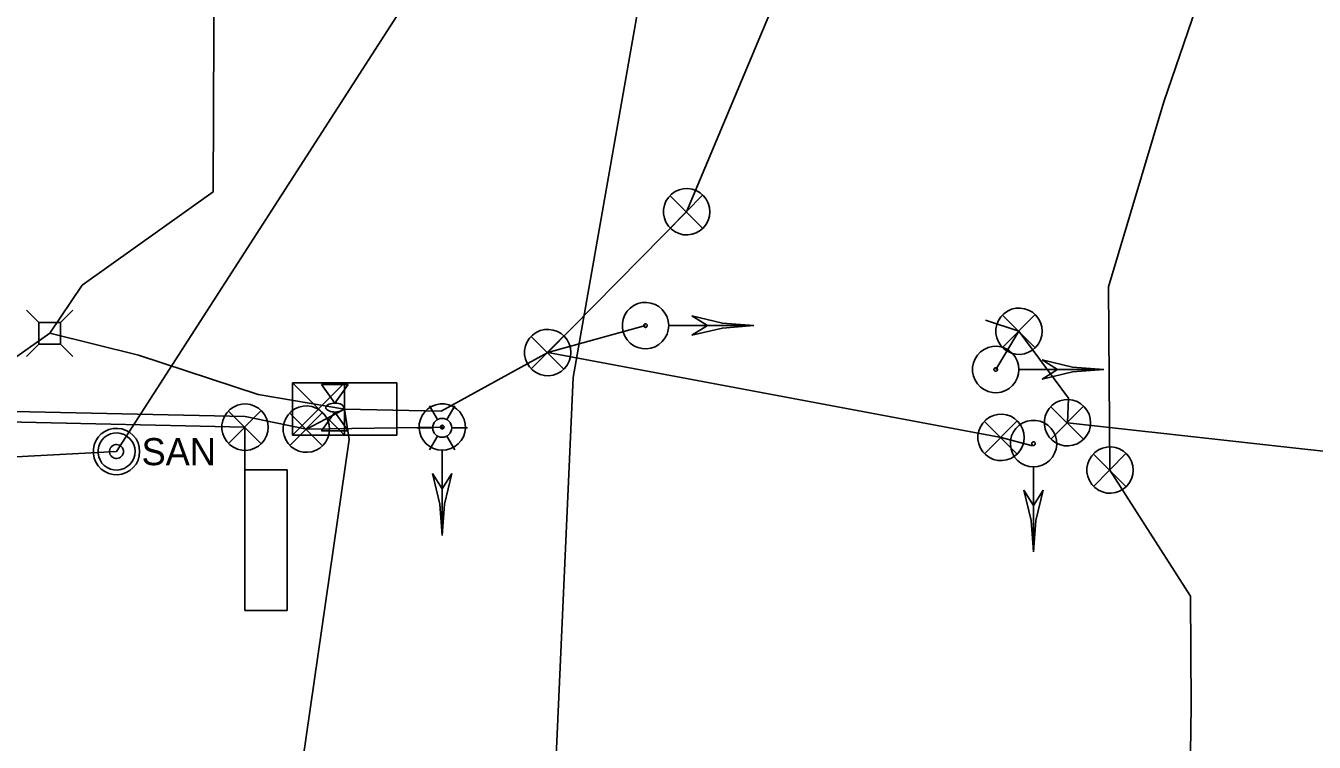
# Model space of a CAD drawing. Extents: x 596028 to 606371, y 330010 to 403088.
# Drawn here: x 602369.8 to 602553.1, y 366142.3 to 366244.1 of the extents above; entities that cross this region are included whole.
import ezdxf

# ---------------------------------------------------------------- set-up
doc = ezdxf.new("R2010")
doc.units = 0
for name, color, linetype in [('E_LTG', 7, 'Continuous'), ('E_LTG_CID', 7, 'Continuous'), ('E_SIG', 7, 'Continuous'), ('E_SIG_Conduit', 7, 'Continuous'), ('E_SIG_Loops', 7, 'Continuous'), ('E_UTL_E', 7, 'Continuous'), ('E_UTL_E_Bold', 7, 'Continuous'), ('E_UTL_E_UG', 7, 'Continuous'), ('E_UTL_FO_UG_QWEST', 7, 'Continuous'), ('E_UTL_SAN_MH', 7, 'Continuous'), ('E_UTL_SAN_UG', 7, 'Continuous')]:
    doc.layers.add(name, color=color, linetype=linetype)

# ---------------------------------------------------------------- blocks, each defined once
blk = doc.blocks.new('LPOL')
at = {"layer": 'E_LTG'}
for p, q in [((-2.29, 3.96), (-6.1, 10.56)), ((2.29, 3.96), (6.1, 10.56)), ((-12.19, 0), (-4.57, 0)), ((4.57, 0), (12.19, 0)), ((-6.1, -10.56), (-2.29, -3.96)), ((6.1, -10.56), (2.29, -3.96))]:
    blk.add_line(p, q, dxfattribs=at)
for radius in [4.57, 4.57, 4.57, 0.381]:
    blk.add_circle((0, 0), radius, dxfattribs=at)

msp = doc.modelspace()

# ---------------------------------------------------------------- linework, layer by layer
at = {"layer": 'E_LTG_CID'}
for points in [[(602243.83, 366190.49), (602333.14, 366190.04), (602401.04, 366188.55)], [(602409.74, 366186.77), (602415.18, 366189.62)], [(602401.04, 366188.55), (602409.74, 366186.77)]]:
    msp.add_lwpolyline(points, dxfattribs=at)
at = {"layer": 'E_SIG'}
for points in [[(602467.14, 366217.68), (602467.08, 366218.3), (602466.9, 366218.9), (602466.61, 366219.46), (602466.22, 366219.96), (602465.75, 366220.37), (602465.21, 366220.68), (602464.61, 366220.88), (602463.99, 366220.97), (602463.37, 366220.94), (602462.76, 366220.8), (602462.19, 366220.54), (602461.67, 366220.17), (602461.24, 366219.72), (602460.9, 366219.19), (602460.67, 366218.61), (602460.55, 366217.99), (602460.55, 366217.36), (602460.67, 366216.75), (602460.9, 366216.17), (602461.24, 366215.64), (602461.67, 366215.18), (602462.19, 366214.82), (602462.76, 366214.56), (602463.37, 366214.41), (602463.99, 366214.38), (602464.61, 366214.47), (602465.21, 366214.68), (602465.75, 366214.99), (602466.22, 366215.4), (602466.61, 366215.89), (602466.9, 366216.45), (602467.08, 366217.05), (602467.14, 366217.68)], [(602466.1, 366220.01), (602461.49, 366215.36)], [(602461.49, 366219.96), (602466.14, 366215.31)], [(602461.29, 366201.49), (602461.23, 366202.11), (602461.05, 366202.71), (602460.76, 366203.27), (602460.38, 366203.77), (602459.9, 366204.18), (602459.36, 366204.49), (602458.77, 366204.7), (602458.14, 366204.78), (602457.52, 366204.75), (602456.91, 366204.61), (602456.34, 366204.35), (602455.83, 366203.98), (602455.39, 366203.53), (602455.05, 366203), (602454.82, 366202.42), (602454.7, 366201.8), (602454.7, 366201.17), (602454.82, 366200.56), (602455.05, 366199.98), (602455.39, 366199.45), (602455.83, 366198.99), (602456.34, 366198.63), (602456.91, 366198.37), (602457.52, 366198.22), (602458.14, 366198.19), (602458.77, 366198.28), (602459.36, 366198.49), (602459.9, 366198.8), (602460.38, 366199.21), (602460.76, 366199.7), (602461.05, 366200.26), (602461.23, 366200.86), (602461.29, 366201.49)], [(602514.43, 366200.69), (602514.38, 366201.31), (602514.2, 366201.91), (602513.91, 366202.47), (602513.52, 366202.97), (602513.05, 366203.38), (602512.51, 366203.69), (602511.91, 366203.89), (602511.29, 366203.98), (602510.67, 366203.95), (602510.06, 366203.81), (602509.48, 366203.55), (602508.97, 366203.18), (602508.54, 366202.73), (602508.2, 366202.2), (602507.97, 366201.62), (602507.85, 366201), (602507.85, 366200.37), (602507.97, 366199.76), (602508.2, 366199.18), (602508.54, 366198.65), (602508.97, 366198.19), (602509.48, 366197.83), (602510.06, 366197.57), (602510.67, 366197.42), (602511.29, 366197.39), (602511.91, 366197.48), (602512.51, 366197.69), (602513.05, 366198), (602513.52, 366198.41), (602513.91, 366198.9), (602514.2, 366199.46), (602514.38, 366200.06), (602514.43, 366200.69)], [(602458.24, 366201.49), (602458.24, 366201.54), (602458.22, 366201.58), (602458.2, 366201.62), (602458.17, 366201.66), (602458.13, 366201.69), (602458.09, 366201.72), (602458.05, 366201.73), (602458, 366201.74), (602457.95, 366201.74), (602457.91, 366201.73), (602457.86, 366201.71), (602457.82, 366201.68), (602457.79, 366201.64), (602457.76, 366201.6), (602457.75, 366201.56), (602457.74, 366201.51), (602457.74, 366201.46), (602457.75, 366201.42), (602457.76, 366201.37), (602457.79, 366201.33), (602457.82, 366201.3), (602457.86, 366201.27), (602457.91, 366201.25), (602457.95, 366201.24), (602458, 366201.24), (602458.05, 366201.24), (602458.09, 366201.26), (602458.13, 366201.28), (602458.17, 366201.31), (602458.2, 366201.35), (602458.22, 366201.39), (602458.24, 366201.44), (602458.24, 366201.49)], [(602473.39, 366201.49), (602468.93, 366201.83), (602464.59, 366202.86)], [(602466.79, 366201.49), (602464.59, 366202.86)], [(602513.4, 366203.02), (602508.79, 366198.37)], [(602508.79, 366202.97), (602513.44, 366198.32)], [(602447.38, 366197.66), (602447.32, 366198.28), (602447.14, 366198.88), (602446.85, 366199.44), (602446.46, 366199.94), (602445.99, 366200.35), (602445.45, 366200.66), (602444.85, 366200.86), (602444.23, 366200.95), (602443.61, 366200.92), (602443, 366200.78), (602442.43, 366200.52), (602441.91, 366200.15), (602441.48, 366199.7), (602441.14, 366199.17), (602440.91, 366198.59), (602440.79, 366197.97), (602440.79, 366197.34), (602440.91, 366196.73), (602441.14, 366196.15), (602441.48, 366195.62), (602441.91, 366195.16), (602442.43, 366194.8), (602443, 366194.54), (602443.61, 366194.39), (602444.23, 366194.36), (602444.85, 366194.45), (602445.45, 366194.66), (602445.99, 366194.97), (602446.46, 366195.38), (602446.85, 366195.87), (602447.14, 366196.43), (602447.32, 366197.03), (602447.38, 366197.66)], [(602446.34, 366199.99), (602441.73, 366195.34)], [(602441.73, 366199.94), (602446.38, 366195.29)], [(602473.39, 366201.49), (602461.35, 366201.49)], [(602473.39, 366201.49), (602468.93, 366201.14), (602464.59, 366200.11)], [(602464.59, 366200.12), (602466.79, 366201.49)], [(602511.12, 366195.24), (602511.07, 366195.87), (602510.89, 366196.47), (602510.6, 366197.03), (602510.21, 366197.52), (602509.74, 366197.93), (602509.2, 366198.24), (602508.6, 366198.45), (602507.98, 366198.54), (602507.36, 366198.51), (602506.75, 366198.36), (602506.17, 366198.1), (602505.66, 366197.74), (602505.23, 366197.28), (602504.89, 366196.75), (602504.66, 366196.17), (602504.54, 366195.56), (602504.54, 366194.93), (602504.66, 366194.31), (602504.89, 366193.73), (602505.23, 366193.2), (602505.66, 366192.75), (602506.17, 366192.38), (602506.75, 366192.12), (602507.36, 366191.98), (602507.98, 366191.95), (602508.6, 366192.04), (602509.2, 366192.24), (602509.74, 366192.55), (602510.21, 366192.96), (602510.6, 366193.46), (602510.89, 366194.02), (602511.07, 366194.62), (602511.12, 366195.24)], [(602523.22, 366195.24), (602518.77, 366195.59), (602514.42, 366196.62)], [(602516.63, 366195.24), (602514.43, 366196.62)], [(602508.08, 366195.24), (602508.07, 366195.29), (602508.06, 366195.34), (602508.04, 366195.38), (602508.01, 366195.42), (602507.97, 366195.45), (602507.93, 366195.47), (602507.88, 366195.49), (602507.84, 366195.49), (602507.79, 366195.49), (602507.74, 366195.48), (602507.7, 366195.46), (602507.66, 366195.43), (602507.63, 366195.4), (602507.6, 366195.36), (602507.58, 366195.31), (602507.57, 366195.27), (602507.57, 366195.22), (602507.58, 366195.17), (602507.6, 366195.13), (602507.63, 366195.09), (602507.66, 366195.05), (602507.7, 366195.02), (602507.74, 366195), (602507.79, 366194.99), (602507.84, 366194.99), (602507.88, 366195), (602507.93, 366195.01), (602507.97, 366195.04), (602508.01, 366195.07), (602508.04, 366195.11), (602508.06, 366195.15), (602508.07, 366195.19), (602508.08, 366195.24)], [(602523.22, 366195.24), (602511.18, 366195.24)], [(602523.22, 366195.24), (602518.77, 366194.9), (602514.42, 366193.87)], [(602514.43, 366193.87), (602516.63, 366195.24)], [(602407.75, 366185.91), (602407.75, 366193.33)], [(602407.75, 366193.33), (602422.6, 366193.33)], [(602415.18, 366193.33), (602407.75, 366185.91)], [(602407.75, 366193.33), (602415.18, 366185.91)], [(602415.18, 366185.91), (602415.18, 366193.33)], [(602422.6, 366193.33), (602422.6, 366185.91)], [(602521.33, 366187.68), (602521.28, 366188.3), (602521.1, 366188.9), (602520.81, 366189.46), (602520.42, 366189.96), (602519.95, 366190.37), (602519.41, 366190.68), (602518.81, 366190.88), (602518.19, 366190.97), (602517.57, 366190.94), (602516.96, 366190.8), (602516.38, 366190.54), (602515.87, 366190.17), (602515.44, 366189.72), (602515.1, 366189.19), (602514.87, 366188.61), (602514.75, 366187.99), (602514.75, 366187.36), (602514.87, 366186.75), (602515.1, 366186.17), (602515.44, 366185.64), (602515.87, 366185.18), (602516.38, 366184.82), (602516.96, 366184.56), (602517.57, 366184.41), (602518.19, 366184.38), (602518.81, 366184.47), (602519.41, 366184.68), (602519.95, 366184.99), (602520.42, 366185.4), (602520.81, 366185.89), (602521.1, 366186.45), (602521.28, 366187.05), (602521.33, 366187.68)], [(602404.3, 366187.05), (602404.24, 366187.67), (602404.06, 366188.27), (602403.77, 366188.83), (602403.38, 366189.33), (602402.91, 366189.74), (602402.37, 366190.05), (602401.77, 366190.25), (602401.15, 366190.34), (602400.53, 366190.31), (602399.92, 366190.17), (602399.35, 366189.91), (602398.83, 366189.54), (602398.4, 366189.09), (602398.06, 366188.56), (602397.83, 366187.98), (602397.71, 366187.36), (602397.71, 366186.73), (602397.83, 366186.12), (602398.06, 366185.54), (602398.4, 366185.01), (602398.83, 366184.55), (602399.35, 366184.19), (602399.92, 366183.93), (602400.53, 366183.78), (602401.15, 366183.75), (602401.77, 366183.84), (602402.37, 366184.05), (602402.91, 366184.36), (602403.38, 366184.77), (602403.77, 366185.26), (602404.06, 366185.82), (602404.24, 366186.42), (602404.3, 366187.05)], [(602403.26, 366189.38), (602398.65, 366184.73)], [(602398.65, 366189.33), (602403.3, 366184.68)], [(602413.04, 366186.77), (602412.98, 366187.39), (602412.8, 366187.99), (602412.51, 366188.55), (602412.12, 366189.05), (602411.65, 366189.46), (602411.11, 366189.77), (602410.51, 366189.97), (602409.89, 366190.06), (602409.27, 366190.03), (602408.66, 366189.89), (602408.09, 366189.63), (602407.57, 366189.26), (602407.14, 366188.81), (602406.8, 366188.28), (602406.57, 366187.7), (602406.45, 366187.08), (602406.45, 366186.45), (602406.57, 366185.84), (602406.8, 366185.26), (602407.14, 366184.73), (602407.57, 366184.27), (602408.09, 366183.91), (602408.66, 366183.65), (602409.27, 366183.5), (602409.89, 366183.47), (602410.51, 366183.56), (602411.11, 366183.77), (602411.65, 366184.08), (602412.12, 366184.49), (602412.51, 366184.98), (602412.8, 366185.54), (602412.98, 366186.14), (602413.04, 366186.77)], [(602412, 366189.1), (602407.39, 366184.45)], [(602407.39, 366189.05), (602412.04, 366184.4)], [(602415.18, 366189.62), (602415.18, 366189.62)], [(602429.07, 366183.76), (602429.69, 366183.82), (602430.29, 366183.99), (602430.85, 366184.28), (602431.34, 366184.67), (602431.75, 366185.14), (602432.07, 366185.69), (602432.27, 366186.28), (602432.36, 366186.9), (602432.33, 366187.53), (602432.19, 366188.14), (602431.92, 366188.71), (602431.56, 366189.22), (602431.11, 366189.65), (602430.58, 366189.99), (602430, 366190.22), (602429.38, 366190.34), (602428.75, 366190.34), (602428.14, 366190.22), (602427.55, 366189.99), (602427.03, 366189.65), (602426.57, 366189.22), (602426.21, 366188.71), (602425.95, 366188.14), (602425.8, 366187.53), (602425.77, 366186.9), (602425.86, 366186.28), (602426.06, 366185.69), (602426.38, 366185.14), (602426.79, 366184.67), (602427.28, 366184.28), (602427.84, 366183.99), (602428.44, 366183.82), (602429.07, 366183.76)], [(602511.88, 366185.59), (602511.83, 366186.21), (602511.65, 366186.81), (602511.36, 366187.37), (602510.97, 366187.87), (602510.5, 366188.28), (602509.96, 366188.59), (602509.36, 366188.79), (602508.74, 366188.88), (602508.12, 366188.85), (602507.51, 366188.71), (602506.93, 366188.45), (602506.42, 366188.08), (602505.99, 366187.63), (602505.65, 366187.1), (602505.42, 366186.52), (602505.3, 366185.9), (602505.3, 366185.27), (602505.42, 366184.66), (602505.65, 366184.08), (602505.99, 366183.55), (602506.42, 366183.09), (602506.93, 366182.73), (602507.51, 366182.47), (602508.12, 366182.32), (602508.74, 366182.29), (602509.36, 366182.38), (602509.96, 366182.59), (602510.5, 366182.9), (602510.97, 366183.31), (602511.36, 366183.8), (602511.65, 366184.36), (602511.83, 366184.96), (602511.88, 366185.59)], [(602520.3, 366190.01), (602515.69, 366185.36)], [(602515.69, 366189.96), (602520.34, 366185.31)], [(602429.07, 366186.8), (602429.11, 366186.81), (602429.16, 366186.82), (602429.2, 366186.84), (602429.24, 366186.87), (602429.27, 366186.91), (602429.3, 366186.95), (602429.31, 366187), (602429.32, 366187.04), (602429.32, 366187.09), (602429.31, 366187.14), (602429.29, 366187.18), (602429.26, 366187.22), (602429.22, 366187.26), (602429.18, 366187.28), (602429.14, 366187.3), (602429.09, 366187.31), (602429.04, 366187.31), (602429, 366187.3), (602428.95, 366187.28), (602428.91, 366187.26), (602428.88, 366187.22), (602428.85, 366187.18), (602428.83, 366187.14), (602428.82, 366187.09), (602428.81, 366187.04), (602428.82, 366187), (602428.84, 366186.95), (602428.86, 366186.91), (602428.89, 366186.87), (602428.93, 366186.84), (602428.97, 366186.82), (602429.02, 366186.81), (602429.07, 366186.8)], [(602510.85, 366187.92), (602506.24, 366183.27)], [(602506.24, 366187.87), (602510.89, 366183.22)], [(602513.21, 366181.41), (602513.83, 366181.47), (602514.43, 366181.65), (602514.99, 366181.94), (602515.48, 366182.32), (602515.89, 366182.8), (602516.21, 366183.34), (602516.41, 366183.93), (602516.5, 366184.56), (602516.47, 366185.18), (602516.32, 366185.79), (602516.06, 366186.36), (602515.7, 366186.87), (602515.25, 366187.31), (602514.72, 366187.65), (602514.14, 366187.88), (602513.52, 366188), (602512.89, 366188), (602512.28, 366187.88), (602511.69, 366187.65), (602511.17, 366187.31), (602510.71, 366186.87), (602510.35, 366186.36), (602510.09, 366185.79), (602509.94, 366185.18), (602509.91, 366184.56), (602510, 366183.93), (602510.2, 366183.34), (602510.52, 366182.8), (602510.93, 366182.32), (602511.42, 366181.94), (602511.98, 366181.65), (602512.58, 366181.47), (602513.21, 366181.41)], [(602422.6, 366185.91), (602407.75, 366185.91)], [(602429.07, 366171.66), (602429.07, 366183.7)], [(602513.21, 366184.46), (602513.25, 366184.46), (602513.3, 366184.48), (602513.34, 366184.5), (602513.38, 366184.53), (602513.41, 366184.57), (602513.44, 366184.61), (602513.45, 366184.65), (602513.46, 366184.7), (602513.46, 366184.75), (602513.44, 366184.8), (602513.42, 366184.84), (602513.4, 366184.88), (602513.36, 366184.91), (602513.32, 366184.94), (602513.28, 366184.96), (602513.23, 366184.96), (602513.18, 366184.96), (602513.13, 366184.96), (602513.09, 366184.94), (602513.05, 366184.91), (602513.01, 366184.88), (602512.99, 366184.84), (602512.97, 366184.8), (602512.96, 366184.75), (602512.95, 366184.7), (602512.96, 366184.65), (602512.98, 366184.61), (602513, 366184.57), (602513.03, 366184.53), (602513.07, 366184.5), (602513.11, 366184.48), (602513.16, 366184.46), (602513.21, 366184.46)], [(602527.38, 366180.95), (602527.33, 366181.57), (602527.15, 366182.17), (602526.86, 366182.73), (602526.47, 366183.23), (602526, 366183.64), (602525.46, 366183.95), (602524.86, 366184.15), (602524.24, 366184.24), (602523.62, 366184.21), (602523.01, 366184.07), (602522.43, 366183.81), (602521.92, 366183.44), (602521.49, 366182.99), (602521.15, 366182.46), (602520.92, 366181.88), (602520.8, 366181.26), (602520.8, 366180.63), (602520.92, 366180.02), (602521.15, 366179.44), (602521.49, 366178.91), (602521.92, 366178.45), (602522.43, 366178.09), (602523.01, 366177.83), (602523.62, 366177.68), (602524.24, 366177.65), (602524.86, 366177.74), (602525.46, 366177.95), (602526, 366178.26), (602526.47, 366178.67), (602526.86, 366179.16), (602527.15, 366179.72), (602527.33, 366180.32), (602527.38, 366180.95)], [(602526.35, 366183.28), (602521.74, 366178.63)], [(602521.74, 366183.23), (602526.39, 366178.58)], [(602429.07, 366171.66), (602428.72, 366176.11), (602427.69, 366180.46)], [(602427.69, 366180.46), (602429.07, 366178.26)], [(602429.07, 366171.66), (602429.41, 366176.11), (602430.44, 366180.46)], [(602429.07, 366178.26), (602430.44, 366180.46)], [(602513.2, 366169.31), (602513.2, 366181.35)], [(602513.21, 366169.31), (602512.86, 366173.77), (602511.83, 366178.11)], [(602511.83, 366178.11), (602513.2, 366175.91)], [(602513.2, 366175.91), (602514.58, 366178.11)], [(602513.21, 366169.31), (602513.55, 366173.77), (602514.58, 366178.11)]]:
    msp.add_lwpolyline(points, dxfattribs=at)
at = {"layer": 'E_SIG_Conduit'}
for points in [[(602539.83, 366089.85), (602535.03, 366103.86), (602535.64, 366147.43), (602535.54, 366163.03), (602524.08, 366180.95), (602523.87, 366206.98), (602531.76, 366233.28), (602573.99, 366356.53), (602600.62, 366439.43)], [(602444.08, 366197.66), (602463.84, 366217.68), (602551.17, 366425.63)], [(602506.37, 366202.24), (602511.13, 366200.69), (602518.19, 366191.16), (602518.03, 366187.68), (602564.66, 366182.5)], [(602415.18, 366189.62), (602428.91, 366189.32), (602444.08, 366197.66), (602457.99, 366201.49)], [(602511.13, 366200.69), (602507.82, 366195.24)], [(602444.08, 366197.66), (602508.58, 366185.59), (602513.08, 366184.39)], [(602265.05, 366189.67), (602333.12, 366188.54), (602401, 366187.05)], [(602408.63, 366135.5), (602415.82, 366185.28), (602415.18, 366189.62)], [(602409.74, 366186.77), (602429.07, 366187.06)]]:
    msp.add_lwpolyline(points, dxfattribs=at)
at = {"layer": 'E_SIG_Loops'}
msp.add_line((602401, 366187.05), (602401, 366181), dxfattribs=at)
msp.add_lwpolyline([(602407, 366181), (602407, 366161), (602401, 366161), (602401, 366181), (602407, 366181)], dxfattribs=at)
at = {"layer": 'E_UTL_E'}
for points in [[(602371.64, 366201.93), (602369.89, 366203.69)], [(602374.74, 366201.93), (602376.49, 366203.69)], [(602374.74, 366201.93), (602371.64, 366201.93)], [(602371.64, 366201.93), (602371.64, 366198.84)], [(602374.74, 366198.84), (602374.74, 366201.93)], [(602371.64, 366198.84), (602369.89, 366197.09)], [(602371.64, 366198.84), (602374.74, 366198.84)], [(602374.74, 366198.84), (602376.49, 366197.09)]]:
    msp.add_lwpolyline(points, dxfattribs=at)
at = {"layer": 'E_UTL_E_Bold'}
for points in [[(602411.88, 366193.13), (602415.69, 366193.13)], [(602413.79, 366190.47), (602411.88, 366193.13)], [(602415.69, 366193.13), (602413.79, 366190.47)], [(602413.79, 366189.2), (602411.88, 366186.53)], [(602415.06, 366189.83), (602415.04, 366189.95), (602414.97, 366190.07), (602414.86, 366190.18), (602414.71, 366190.27), (602414.52, 366190.35), (602414.32, 366190.41), (602414.09, 366190.45), (602413.85, 366190.47), (602413.61, 366190.46), (602413.37, 366190.43), (602413.15, 366190.38), (602412.96, 366190.31), (602412.79, 366190.23), (602412.66, 366190.13), (602412.57, 366190.01), (602412.52, 366189.89), (602412.52, 366189.77), (602412.57, 366189.66), (602412.66, 366189.54), (602412.79, 366189.44), (602412.96, 366189.35), (602413.15, 366189.28), (602413.37, 366189.23), (602413.61, 366189.21), (602413.85, 366189.2), (602414.09, 366189.22), (602414.32, 366189.26), (602414.52, 366189.32), (602414.71, 366189.4), (602414.86, 366189.49), (602414.97, 366189.6), (602415.04, 366189.71), (602415.06, 366189.83)], [(602415.69, 366186.53), (602413.79, 366189.2)], [(602411.88, 366186.53), (602415.69, 366186.53)]]:
    msp.add_lwpolyline(points, dxfattribs=at)
at = {"layer": 'E_UTL_E_UG'}
for points in [[(602373.22, 366200.43), (602377.85, 366207.25), (602396.46, 366220.49), (602397.09, 366368.63), (602392.81, 366387.14), (602422.25, 366407.75), (602445.25, 366407.68)], [(602344.56, 366079.52), (602347.8, 366095.6), (602352.69, 366130.6), (602360.93, 366188.85), (602366.58, 366195.73), (602373.22, 366200.43), (602385.84, 366197.27), (602402.88, 366191.7), (602415.18, 366189.62)]]:
    msp.add_lwpolyline(points, dxfattribs=at)
at = {"layer": 'E_UTL_FO_UG_QWEST'}
msp.add_lwpolyline([(602600.52, 365590.88), (602596.44, 365600.93), (602535.62, 365782.53), (602460.43, 366003.87), (602455.49, 366018.28), (602448.95, 366041.99), (602449.13, 366063.08), (602445, 366133.93), (602447.69, 366194.1), (602457.31, 366248.79), (602488.78, 366357.55), (602523.81, 366477.73), (602569.76, 366617.88)], dxfattribs=at)
at = {"layer": 'E_UTL_SAN_MH'}
for points in [[(602386.01, 366183.59), (602385.95, 366184.21), (602385.78, 366184.81), (602385.49, 366185.37), (602385.1, 366185.86), (602384.63, 366186.27), (602384.08, 366186.59), (602383.49, 366186.79), (602382.87, 366186.88), (602382.24, 366186.85), (602381.63, 366186.7), (602381.06, 366186.44), (602380.55, 366186.08), (602380.12, 366185.63), (602379.78, 366185.1), (602379.55, 366184.52), (602379.43, 366183.9), (602379.43, 366183.27), (602379.55, 366182.66), (602379.78, 366182.07), (602380.12, 366181.55), (602380.55, 366181.09), (602381.06, 366180.73), (602381.63, 366180.47), (602382.24, 366180.32), (602382.87, 366180.29), (602383.49, 366180.38), (602384.08, 366180.58), (602384.63, 366180.9), (602385.1, 366181.31), (602385.49, 366181.8), (602385.78, 366182.36), (602385.95, 366182.96), (602386.01, 366183.59)], [(602385.35, 366183.59), (602385.31, 366184.09), (602385.16, 366184.57), (602384.93, 366185.01), (602384.62, 366185.41), (602384.24, 366185.74), (602383.81, 366185.99), (602383.34, 366186.15), (602382.84, 366186.22), (602382.34, 366186.2), (602381.85, 366186.08), (602381.39, 366185.87), (602380.98, 366185.58), (602380.64, 366185.22), (602380.37, 366184.8), (602380.18, 366184.33), (602380.09, 366183.84), (602380.09, 366183.33), (602380.18, 366182.84), (602380.37, 366182.38), (602380.64, 366181.95), (602380.98, 366181.59), (602381.39, 366181.3), (602381.85, 366181.09), (602382.34, 366180.97), (602382.84, 366180.95), (602383.34, 366181.02), (602383.81, 366181.18), (602384.24, 366181.44), (602384.62, 366181.76), (602384.93, 366182.16), (602385.16, 366182.6), (602385.31, 366183.09), (602385.35, 366183.59)], [(602383.7, 366183.59), (602383.69, 366183.77), (602383.63, 366183.95), (602383.55, 366184.12), (602383.43, 366184.27), (602383.29, 366184.39), (602383.12, 366184.49), (602382.95, 366184.55), (602382.76, 366184.57), (602382.57, 366184.57), (602382.39, 366184.52), (602382.22, 366184.44), (602382.06, 366184.33), (602381.94, 366184.2), (602381.83, 366184.04), (602381.76, 366183.86), (602381.73, 366183.68), (602381.73, 366183.49), (602381.76, 366183.31), (602381.83, 366183.13), (602381.94, 366182.97), (602382.06, 366182.84), (602382.22, 366182.73), (602382.39, 366182.65), (602382.57, 366182.61), (602382.76, 366182.6), (602382.95, 366182.62), (602383.12, 366182.69), (602383.29, 366182.78), (602383.43, 366182.9), (602383.55, 366183.05), (602383.63, 366183.22), (602383.69, 366183.4), (602383.7, 366183.59)]]:
    msp.add_lwpolyline(points, dxfattribs=at)
at = {"layer": 'E_UTL_SAN_UG'}
for p, q in [((602382.71, 366183.59), (602439.36, 366271.58)), ((602125.7, 366170.16), (602382.71, 366183.59))]:
    msp.add_line(p, q, dxfattribs=at)

# ---------------------------------------------------------------- block references
at = {"layer": 'E_UTL_E_UG', "xscale": 0.29527500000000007, "yscale": 0.29527500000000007}
msp.add_blockref('LPOL', (602429.06, 366186.95), dxfattribs=at)

# ---------------------------------------------------------------- texts
at = {"layer": 'E_UTL_SAN_MH'}
msp.add_text('SAN', height=3.849, dxfattribs=at).set_placement((602386.28, 366181.64))

doc.saveas('drawing.dxf')
